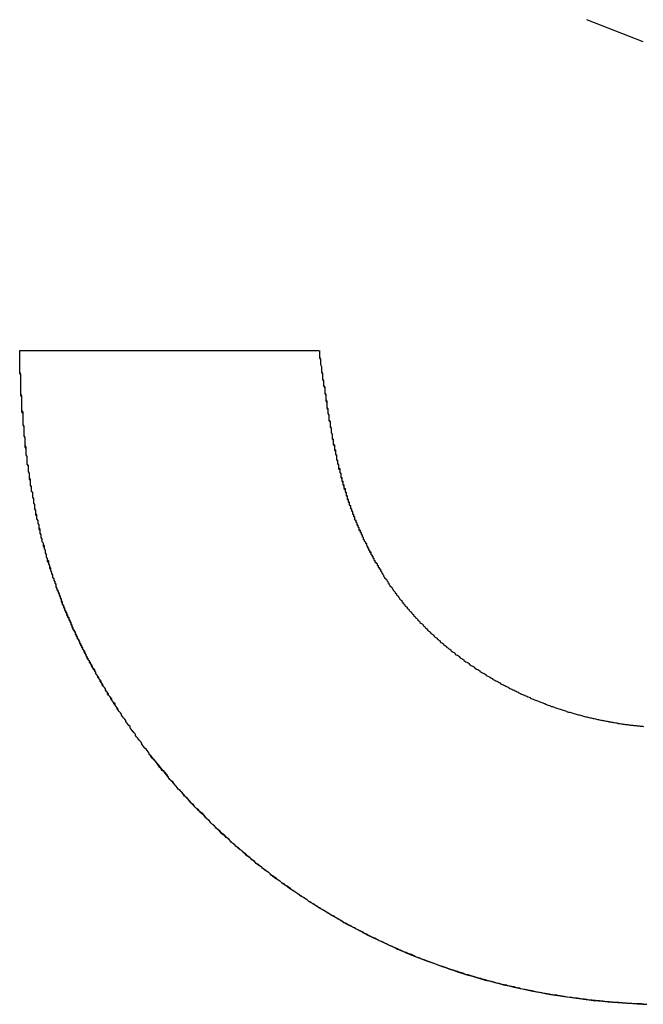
# Model space of a CAD drawing. Extents: x 1107 to 4046, y 937 to 3355.
# Tile 749 of 861: x 3042.382 to 3042.965, y 1749.366 to 1750.286. Entities that reach past the tile are written whole.
import ezdxf

# ---------------------------------------------------------------- set-up
doc = ezdxf.new("R2010")
doc.units = 0
doc.layers.add('KF_VIDA_L___C_LEFT', color=7, linetype='CONTINUOUS')

# ---------------------------------------------------------------- blocks, each defined once
blk = doc.blocks.new('KF_VIDA_L___C_LEFT')
at = {"layer": 'KF_VIDA_L___C_LEFT'}
for p, q in [((153.66165, 61.05241), (153.60909, 61.07299)), ((153.66165, 61.05241), (153.60909, 61.07299)), ((153.07887, 60.76384), (153.35851, 60.76384)), ((153.07887, 60.76384), (153.35851, 60.76384))]:
    blk.add_line(p, q, dxfattribs=at)
for points in [[(153.201, 60.3849, 0), (153.2, 60.3861, 0), (153.2, 60.3873, 0), (153.199, 60.3885, 0), (153.198, 60.3897, 0), (153.197, 60.3908, 0), (153.196, 60.392, 0), (153.195, 60.3932, 0), (153.194, 60.3944, 0), (153.193, 60.3956, 0), (153.193, 60.3967, 0), (153.192, 60.3979, 0), (153.191, 60.3991, 0), (153.19, 60.4003, 0), (153.189, 60.4015, 0), (153.188, 60.4026, 0), (153.187, 60.4038, 0), (153.187, 60.405, 0), (153.186, 60.4062, 0), (153.185, 60.4074, 0), (153.184, 60.4085, 0), (153.183, 60.4097, 0), (153.182, 60.4109, 0), (153.182, 60.4121, 0), (153.181, 60.4132, 0), (153.18, 60.4144, 0), (153.179, 60.4156, 0), (153.178, 60.4168, 0), (153.178, 60.4179, 0), (153.177, 60.4191, 0), (153.176, 60.4203, 0), (153.175, 60.4215, 0), (153.174, 60.4226, 0), (153.174, 60.4238, 0), (153.173, 60.425, 0), (153.172, 60.4262, 0), (153.171, 60.4273, 0), (153.171, 60.4285, 0), (153.17, 60.4297, 0), (153.169, 60.4309, 0), (153.168, 60.432, 0), (153.168, 60.4332, 0), (153.167, 60.4344, 0), (153.166, 60.4356, 0), (153.165, 60.4367, 0), (153.165, 60.4379, 0), (153.164, 60.4391, 0), (153.163, 60.4403, 0), (153.162, 60.4414, 0), (153.162, 60.4426, 0), (153.161, 60.4438, 0), (153.16, 60.445, 0), (153.159, 60.4461, 0), (153.159, 60.4473, 0), (153.158, 60.4485, 0), (153.157, 60.4497, 0), (153.157, 60.4509, 0), (153.156, 60.452, 0), (153.155, 60.4532, 0), (153.155, 60.4544, 0), (153.154, 60.4556, 0), (153.153, 60.4568, 0), (153.153, 60.4579, 0), (153.152, 60.4591, 0), (153.151, 60.4603, 0), (153.15, 60.4615, 0), (153.15, 60.4627, 0), (153.149, 60.4638, 0), (153.149, 60.465, 0), (153.148, 60.4662, 0), (153.147, 60.4674, 0), (153.147, 60.4686, 0), (153.146, 60.4698, 0), (153.145, 60.4709, 0), (153.145, 60.4721, 0), (153.144, 60.4733, 0), (153.143, 60.4745, 0), (153.143, 60.4757, 0), (153.142, 60.4769, 0), (153.141, 60.4781, 0), (153.141, 60.4793, 0), (153.14, 60.4805, 0), (153.14, 60.4816, 0), (153.139, 60.4828, 0), (153.138, 60.484, 0), (153.138, 60.4852, 0), (153.137, 60.4864, 0), (153.137, 60.4876, 0), (153.136, 60.4888, 0), (153.135, 60.49, 0), (153.135, 60.4912, 0), (153.134, 60.4924, 0), (153.134, 60.4936, 0), (153.133, 60.4948, 0), (153.133, 60.496, 0), (153.132, 60.4972, 0), (153.131, 60.4984, 0), (153.131, 60.4996, 0), (153.13, 60.5008, 0), (153.13, 60.502, 0), (153.129, 60.5032, 0), (153.129, 60.5045, 0), (153.128, 60.5057, 0), (153.128, 60.5069, 0), (153.127, 60.5081, 0), (153.127, 60.5093, 0), (153.126, 60.5105, 0), (153.125, 60.5117, 0), (153.125, 60.5129, 0), (153.124, 60.5142, 0), (153.124, 60.5154, 0), (153.123, 60.5166, 0), (153.123, 60.5178, 0), (153.122, 60.5191, 0), (153.122, 60.5203, 0), (153.121, 60.5215, 0), (153.121, 60.5227, 0), (153.12, 60.524, 0), (153.12, 60.5252, 0), (153.119, 60.5264, 0), (153.119, 60.5276, 0), (153.118, 60.5289, 0), (153.118, 60.5301, 0), (153.118, 60.5314, 0), (153.117, 60.5326, 0), (153.117, 60.5338, 0), (153.116, 60.5351, 0), (153.116, 60.5363, 0), (153.115, 60.5376, 0), (153.115, 60.5388, 0), (153.114, 60.5401, 0), (153.114, 60.5413, 0), (153.113, 60.5426, 0), (153.113, 60.5438, 0), (153.113, 60.5451, 0), (153.112, 60.5463, 0), (153.112, 60.5476, 0), (153.111, 60.5488, 0), (153.111, 60.5501, 0), (153.11, 60.5513, 0), (153.11, 60.5526, 0), (153.11, 60.5539, 0), (153.109, 60.5551, 0), (153.109, 60.5564, 0), (153.108, 60.5577, 0), (153.108, 60.5589, 0), (153.108, 60.5602, 0), (153.107, 60.5615, 0), (153.107, 60.5628, 0), (153.106, 60.5641, 0), (153.106, 60.5653, 0), (153.106, 60.5666, 0), (153.105, 60.5679, 0), (153.105, 60.5692, 0), (153.104, 60.5705, 0), (153.104, 60.5718, 0), (153.104, 60.5731, 0), (153.103, 60.5744, 0), (153.103, 60.5756, 0), (153.103, 60.5769, 0), (153.102, 60.5782, 0), (153.102, 60.5795, 0), (153.102, 60.5808, 0), (153.101, 60.5822, 0), (153.101, 60.5835, 0), (153.1, 60.5848, 0), (153.1, 60.5861, 0), (153.1, 60.5874, 0), (153.099, 60.5887, 0), (153.099, 60.59, 0), (153.099, 60.5914, 0), (153.098, 60.5927, 0), (153.098, 60.594, 0), (153.098, 60.5953, 0), (153.098, 60.5967, 0), (153.097, 60.598, 0), (153.097, 60.5993, 0), (153.097, 60.6006, 0), (153.096, 60.602, 0), (153.096, 60.6033, 0), (153.096, 60.6047, 0), (153.095, 60.606, 0), (153.095, 60.6074, 0), (153.095, 60.6087, 0), (153.095, 60.6101, 0), (153.094, 60.6114, 0), (153.094, 60.6128, 0), (153.094, 60.6141, 0), (153.093, 60.6155, 0), (153.093, 60.6168, 0), (153.093, 60.6182, 0), (153.093, 60.6196, 0), (153.092, 60.6209, 0), (153.092, 60.6223, 0), (153.092, 60.6237, 0), (153.092, 60.6251, 0), (153.091, 60.6265, 0), (153.091, 60.6278, 0), (153.091, 60.6292, 0), (153.091, 60.6306, 0), (153.09, 60.632, 0), (153.09, 60.6334, 0), (153.09, 60.6348, 0), (153.09, 60.6362, 0), (153.089, 60.6376, 0), (153.089, 60.639, 0), (153.089, 60.6404, 0), (153.089, 60.6418, 0), (153.089, 60.6432, 0), (153.088, 60.6446, 0), (153.088, 60.646, 0), (153.088, 60.6474, 0), (153.088, 60.6489, 0), (153.087, 60.6503, 0), (153.087, 60.6517, 0), (153.087, 60.6531, 0), (153.087, 60.6546, 0), (153.087, 60.656, 0), (153.086, 60.6574, 0), (153.086, 60.6589, 0), (153.086, 60.6603, 0), (153.086, 60.6618, 0), (153.086, 60.6632, 0), (153.086, 60.6647, 0), (153.085, 60.6661, 0), (153.085, 60.6676, 0), (153.085, 60.669, 0), (153.085, 60.6705, 0), (153.085, 60.672, 0), (153.085, 60.6734, 0), (153.084, 60.6749, 0), (153.084, 60.6764, 0), (153.084, 60.6779, 0), (153.084, 60.6793, 0), (153.084, 60.6808, 0), (153.084, 60.6823, 0), (153.083, 60.6838, 0), (153.083, 60.6853, 0), (153.083, 60.6868, 0), (153.083, 60.6883, 0), (153.083, 60.6898, 0), (153.083, 60.6913, 0), (153.083, 60.6928, 0), (153.082, 60.6943, 0), (153.082, 60.6958, 0), (153.082, 60.6973, 0), (153.082, 60.6988, 0), (153.082, 60.7004, 0), (153.082, 60.7019, 0), (153.082, 60.7034, 0), (153.082, 60.7049, 0), (153.081, 60.7065, 0), (153.081, 60.708, 0), (153.081, 60.7095, 0), (153.081, 60.7111, 0), (153.081, 60.7126, 0), (153.081, 60.7142, 0), (153.081, 60.7157, 0), (153.081, 60.7173, 0), (153.081, 60.7189, 0), (153.081, 60.7204, 0), (153.08, 60.722, 0), (153.08, 60.7235, 0), (153.08, 60.7251, 0), (153.08, 60.7267, 0), (153.08, 60.7283, 0), (153.08, 60.7299, 0), (153.08, 60.7314, 0), (153.08, 60.733, 0), (153.08, 60.7346, 0), (153.08, 60.7362, 0), (153.08, 60.7378, 0), (153.08, 60.7394, 0), (153.08, 60.741, 0), (153.079, 60.7426, 0), (153.079, 60.7442, 0), (153.079, 60.7459, 0), (153.079, 60.7475, 0), (153.079, 60.7491, 0), (153.079, 60.7507, 0), (153.079, 60.7523, 0), (153.079, 60.754, 0), (153.079, 60.7556, 0), (153.079, 60.7573, 0), (153.079, 60.7589, 0), (153.079, 60.7605, 0), (153.079, 60.7622, 0), (153.079, 60.7638, 0)], [(153.201, 60.3849, 0), (153.2, 60.3861, 0), (153.2, 60.3873, 0), (153.199, 60.3885, 0), (153.198, 60.3896, 0), (153.197, 60.3908, 0), (153.196, 60.392, 0), (153.195, 60.3932, 0), (153.194, 60.3944, 0), (153.193, 60.3955, 0), (153.193, 60.3967, 0), (153.192, 60.3979, 0), (153.191, 60.3991, 0), (153.19, 60.4003, 0), (153.189, 60.4014, 0), (153.188, 60.4026, 0), (153.187, 60.4038, 0), (153.187, 60.405, 0), (153.186, 60.4062, 0), (153.185, 60.4073, 0), (153.184, 60.4085, 0), (153.183, 60.4097, 0), (153.182, 60.4109, 0), (153.182, 60.412, 0), (153.181, 60.4132, 0), (153.18, 60.4144, 0), (153.179, 60.4156, 0), (153.178, 60.4168, 0), (153.178, 60.4179, 0), (153.177, 60.4191, 0), (153.176, 60.4203, 0), (153.175, 60.4215, 0), (153.174, 60.4227, 0), (153.174, 60.4238, 0), (153.173, 60.425, 0), (153.172, 60.4262, 0), (153.171, 60.4274, 0), (153.17, 60.4285, 0), (153.17, 60.4297, 0), (153.169, 60.4309, 0), (153.168, 60.4321, 0), (153.167, 60.4333, 0), (153.167, 60.4344, 0), (153.166, 60.4356, 0), (153.165, 60.4368, 0), (153.164, 60.438, 0), (153.164, 60.4392, 0), (153.163, 60.4403, 0), (153.162, 60.4415, 0), (153.161, 60.4427, 0), (153.161, 60.4439, 0), (153.16, 60.4451, 0), (153.159, 60.4463, 0), (153.159, 60.4474, 0), (153.158, 60.4486, 0), (153.157, 60.4498, 0), (153.156, 60.451, 0), (153.156, 60.4522, 0), (153.155, 60.4534, 0), (153.154, 60.4546, 0), (153.154, 60.4558, 0), (153.153, 60.4569, 0), (153.152, 60.4581, 0), (153.152, 60.4593, 0), (153.151, 60.4605, 0), (153.15, 60.4617, 0), (153.15, 60.4629, 0), (153.149, 60.4641, 0), (153.148, 60.4653, 0), (153.148, 60.4665, 0), (153.147, 60.4677, 0), (153.146, 60.4689, 0), (153.146, 60.47, 0), (153.145, 60.4712, 0), (153.144, 60.4724, 0), (153.144, 60.4736, 0), (153.143, 60.4748, 0), (153.142, 60.476, 0), (153.142, 60.4772, 0), (153.141, 60.4784, 0), (153.141, 60.4796, 0), (153.14, 60.4808, 0), (153.139, 60.482, 0), (153.139, 60.4832, 0), (153.138, 60.4845, 0), (153.138, 60.4857, 0), (153.137, 60.4869, 0), (153.136, 60.4881, 0), (153.136, 60.4893, 0), (153.135, 60.4905, 0), (153.135, 60.4917, 0), (153.134, 60.4929, 0), (153.133, 60.4941, 0), (153.133, 60.4953, 0), (153.132, 60.4966, 0), (153.132, 60.4978, 0), (153.131, 60.499, 0), (153.131, 60.5002, 0), (153.13, 60.5014, 0), (153.129, 60.5026, 0), (153.129, 60.5039, 0), (153.128, 60.5051, 0), (153.128, 60.5063, 0), (153.127, 60.5075, 0), (153.127, 60.5088, 0), (153.126, 60.51, 0), (153.126, 60.5112, 0), (153.125, 60.5124, 0), (153.125, 60.5137, 0), (153.124, 60.5149, 0), (153.124, 60.5161, 0), (153.123, 60.5174, 0), (153.123, 60.5186, 0), (153.122, 60.5198, 0), (153.121, 60.5211, 0), (153.121, 60.5223, 0), (153.12, 60.5236, 0), (153.12, 60.5248, 0), (153.119, 60.526, 0), (153.119, 60.5273, 0), (153.119, 60.5285, 0), (153.118, 60.5298, 0), (153.118, 60.531, 0), (153.117, 60.5323, 0), (153.117, 60.5335, 0), (153.116, 60.5348, 0), (153.116, 60.536, 0), (153.115, 60.5373, 0), (153.115, 60.5385, 0), (153.114, 60.5398, 0), (153.114, 60.5411, 0), (153.113, 60.5423, 0), (153.113, 60.5436, 0), (153.113, 60.5448, 0), (153.112, 60.5461, 0), (153.112, 60.5474, 0), (153.111, 60.5486, 0), (153.111, 60.5499, 0), (153.11, 60.5512, 0), (153.11, 60.5525, 0), (153.11, 60.5537, 0), (153.109, 60.555, 0), (153.109, 60.5563, 0), (153.108, 60.5576, 0), (153.108, 60.5589, 0), (153.107, 60.5601, 0), (153.107, 60.5614, 0), (153.107, 60.5627, 0), (153.106, 60.564, 0), (153.106, 60.5653, 0), (153.105, 60.5666, 0), (153.105, 60.5679, 0), (153.105, 60.5692, 0), (153.104, 60.5705, 0), (153.104, 60.5718, 0), (153.104, 60.5731, 0), (153.103, 60.5744, 0), (153.103, 60.5757, 0), (153.103, 60.577, 0), (153.102, 60.5783, 0), (153.102, 60.5796, 0), (153.101, 60.5809, 0), (153.101, 60.5822, 0), (153.101, 60.5835, 0), (153.1, 60.5849, 0), (153.1, 60.5862, 0), (153.1, 60.5875, 0), (153.099, 60.5888, 0), (153.099, 60.5901, 0), (153.099, 60.5915, 0), (153.098, 60.5928, 0), (153.098, 60.5941, 0), (153.098, 60.5955, 0), (153.097, 60.5968, 0), (153.097, 60.5981, 0), (153.097, 60.5995, 0), (153.097, 60.6008, 0), (153.096, 60.6021, 0), (153.096, 60.6035, 0), (153.096, 60.6048, 0), (153.095, 60.6062, 0), (153.095, 60.6075, 0), (153.095, 60.6089, 0), (153.094, 60.6102, 0), (153.094, 60.6116, 0), (153.094, 60.6129, 0), (153.094, 60.6143, 0), (153.093, 60.6157, 0), (153.093, 60.617, 0), (153.093, 60.6184, 0), (153.093, 60.6198, 0), (153.092, 60.6211, 0), (153.092, 60.6225, 0), (153.092, 60.6239, 0), (153.092, 60.6253, 0), (153.091, 60.6266, 0), (153.091, 60.628, 0), (153.091, 60.6294, 0), (153.091, 60.6308, 0), (153.09, 60.6322, 0), (153.09, 60.6336, 0), (153.09, 60.635, 0), (153.09, 60.6364, 0), (153.089, 60.6378, 0), (153.089, 60.6392, 0), (153.089, 60.6406, 0), (153.089, 60.642, 0), (153.088, 60.6434, 0), (153.088, 60.6448, 0), (153.088, 60.6462, 0), (153.088, 60.6476, 0), (153.088, 60.649, 0), (153.087, 60.6504, 0), (153.087, 60.6518, 0), (153.087, 60.6533, 0), (153.087, 60.6547, 0), (153.087, 60.6561, 0), (153.086, 60.6575, 0), (153.086, 60.659, 0), (153.086, 60.6604, 0), (153.086, 60.6618, 0), (153.086, 60.6633, 0), (153.086, 60.6647, 0), (153.085, 60.6662, 0), (153.085, 60.6676, 0), (153.085, 60.6691, 0), (153.085, 60.6705, 0), (153.085, 60.672, 0), (153.084, 60.6734, 0), (153.084, 60.6749, 0), (153.084, 60.6763, 0), (153.084, 60.6778, 0), (153.084, 60.6793, 0), (153.084, 60.6807, 0), (153.084, 60.6822, 0), (153.083, 60.6837, 0), (153.083, 60.6851, 0), (153.083, 60.6866, 0), (153.083, 60.6881, 0), (153.083, 60.6896, 0), (153.083, 60.6911, 0), (153.083, 60.6925, 0), (153.082, 60.694, 0), (153.082, 60.6955, 0), (153.082, 60.697, 0), (153.082, 60.6985, 0), (153.082, 60.7, 0), (153.082, 60.7015, 0), (153.082, 60.703, 0), (153.082, 60.7045, 0), (153.082, 60.706, 0), (153.081, 60.7076, 0), (153.081, 60.7091, 0), (153.081, 60.7106, 0), (153.081, 60.7121, 0), (153.081, 60.7136, 0), (153.081, 60.7152, 0), (153.081, 60.7167, 0), (153.081, 60.7182, 0), (153.081, 60.7198, 0), (153.081, 60.7213, 0), (153.08, 60.7228, 0), (153.08, 60.7244, 0), (153.08, 60.7259, 0), (153.08, 60.7275, 0), (153.08, 60.729, 0), (153.08, 60.7306, 0), (153.08, 60.7321, 0), (153.08, 60.7337, 0), (153.08, 60.7353, 0), (153.08, 60.7368, 0), (153.08, 60.7384, 0), (153.08, 60.74, 0), (153.08, 60.7415, 0), (153.079, 60.7431, 0), (153.079, 60.7447, 0), (153.079, 60.7463, 0), (153.079, 60.7478, 0), (153.079, 60.7494, 0), (153.079, 60.751, 0), (153.079, 60.7526, 0), (153.079, 60.7542, 0), (153.079, 60.7558, 0), (153.079, 60.7574, 0), (153.079, 60.759, 0), (153.079, 60.7606, 0), (153.079, 60.7622, 0), (153.079, 60.7638, 0)], [(153.359, 60.7638, 0), (153.359, 60.7618, 0), (153.359, 60.7598, 0), (153.359, 60.7579, 0), (153.36, 60.756, 0), (153.36, 60.7541, 0), (153.36, 60.7523, 0), (153.36, 60.7505, 0), (153.361, 60.7487, 0), (153.361, 60.7469, 0), (153.361, 60.7452, 0), (153.361, 60.7435, 0), (153.362, 60.7418, 0), (153.362, 60.7402, 0), (153.362, 60.7386, 0), (153.362, 60.737, 0), (153.363, 60.7355, 0), (153.363, 60.7339, 0), (153.363, 60.7324, 0), (153.363, 60.731, 0), (153.364, 60.7295, 0), (153.364, 60.7281, 0), (153.364, 60.7267, 0), (153.364, 60.7253, 0), (153.364, 60.7239, 0), (153.365, 60.7226, 0), (153.365, 60.7213, 0), (153.365, 60.72, 0), (153.365, 60.7187, 0), (153.365, 60.7175, 0), (153.366, 60.7162, 0), (153.366, 60.715, 0), (153.366, 60.7138, 0), (153.366, 60.7126, 0), (153.366, 60.7114, 0), (153.366, 60.7103, 0), (153.367, 60.7092, 0), (153.367, 60.7081, 0), (153.367, 60.707, 0), (153.367, 60.7059, 0), (153.367, 60.7048, 0), (153.368, 60.7037, 0), (153.368, 60.7027, 0), (153.368, 60.7017, 0), (153.368, 60.7007, 0), (153.368, 60.6997, 0), (153.368, 60.6987, 0), (153.369, 60.6977, 0), (153.369, 60.6967, 0), (153.369, 60.6958, 0), (153.369, 60.6948, 0), (153.369, 60.6939, 0), (153.369, 60.693, 0), (153.369, 60.6921, 0), (153.37, 60.6911, 0), (153.37, 60.6903, 0), (153.37, 60.6894, 0), (153.37, 60.6885, 0), (153.37, 60.6876, 0), (153.37, 60.6868, 0), (153.371, 60.6859, 0), (153.371, 60.6851, 0), (153.371, 60.6842, 0), (153.371, 60.6834, 0), (153.371, 60.6826, 0), (153.371, 60.6817, 0), (153.372, 60.6809, 0), (153.372, 60.6801, 0), (153.372, 60.6793, 0), (153.372, 60.6785, 0), (153.372, 60.6777, 0), (153.372, 60.6769, 0), (153.372, 60.6762, 0), (153.373, 60.6754, 0), (153.373, 60.6746, 0), (153.373, 60.6738, 0), (153.373, 60.6731, 0), (153.373, 60.6723, 0), (153.373, 60.6716, 0), (153.374, 60.6708, 0), (153.374, 60.67, 0), (153.374, 60.6693, 0), (153.374, 60.6685, 0), (153.374, 60.6678, 0), (153.374, 60.6671, 0), (153.375, 60.6663, 0), (153.375, 60.6656, 0), (153.375, 60.6649, 0), (153.375, 60.6641, 0), (153.375, 60.6634, 0), (153.375, 60.6627, 0), (153.375, 60.6619, 0), (153.376, 60.6612, 0), (153.376, 60.6605, 0), (153.376, 60.6598, 0), (153.376, 60.659, 0), (153.376, 60.6583, 0), (153.376, 60.6576, 0), (153.377, 60.6569, 0), (153.377, 60.6562, 0), (153.377, 60.6555, 0), (153.377, 60.6547, 0), (153.377, 60.654, 0), (153.378, 60.6533, 0), (153.378, 60.6526, 0), (153.378, 60.6519, 0), (153.378, 60.6512, 0), (153.378, 60.6505, 0), (153.378, 60.6498, 0), (153.379, 60.6491, 0), (153.379, 60.6484, 0), (153.379, 60.6477, 0), (153.379, 60.647, 0), (153.379, 60.6463, 0), (153.379, 60.6456, 0), (153.38, 60.6449, 0), (153.38, 60.6442, 0), (153.38, 60.6435, 0), (153.38, 60.6428, 0), (153.38, 60.6421, 0), (153.381, 60.6414, 0), (153.381, 60.6407, 0), (153.381, 60.64, 0), (153.381, 60.6393, 0), (153.381, 60.6387, 0), (153.382, 60.638, 0), (153.382, 60.6373, 0), (153.382, 60.6366, 0), (153.382, 60.6359, 0), (153.382, 60.6353, 0), (153.383, 60.6346, 0), (153.383, 60.6339, 0), (153.383, 60.6332, 0), (153.383, 60.6326, 0), (153.383, 60.6319, 0), (153.384, 60.6312, 0), (153.384, 60.6306, 0), (153.384, 60.6299, 0), (153.384, 60.6292, 0), (153.384, 60.6286, 0), (153.385, 60.6279, 0), (153.385, 60.6273, 0), (153.385, 60.6266, 0), (153.385, 60.626, 0), (153.385, 60.6253, 0), (153.386, 60.6247, 0), (153.386, 60.624, 0), (153.386, 60.6234, 0), (153.386, 60.6227, 0), (153.386, 60.6221, 0), (153.387, 60.6214, 0), (153.387, 60.6208, 0), (153.387, 60.6201, 0), (153.387, 60.6195, 0), (153.388, 60.6189, 0), (153.388, 60.6182, 0), (153.388, 60.6176, 0), (153.388, 60.6169, 0), (153.388, 60.6163, 0), (153.389, 60.6157, 0), (153.389, 60.615, 0), (153.389, 60.6144, 0), (153.389, 60.6138, 0), (153.39, 60.6132, 0), (153.39, 60.6125, 0), (153.39, 60.6119, 0), (153.39, 60.6113, 0), (153.391, 60.6106, 0), (153.391, 60.61, 0), (153.391, 60.6094, 0), (153.391, 60.6088, 0), (153.392, 60.6081, 0), (153.392, 60.6075, 0), (153.392, 60.6069, 0), (153.392, 60.6063, 0), (153.392, 60.6057, 0), (153.393, 60.605, 0), (153.393, 60.6044, 0), (153.393, 60.6038, 0), (153.393, 60.6032, 0), (153.394, 60.6026, 0), (153.394, 60.6019, 0), (153.394, 60.6013, 0), (153.394, 60.6007, 0), (153.395, 60.6001, 0), (153.395, 60.5995, 0), (153.395, 60.5989, 0), (153.396, 60.5983, 0), (153.396, 60.5976, 0), (153.396, 60.597, 0), (153.396, 60.5964, 0), (153.397, 60.5958, 0), (153.397, 60.5952, 0), (153.397, 60.5946, 0), (153.397, 60.594, 0), (153.398, 60.5934, 0), (153.398, 60.5928, 0), (153.398, 60.5922, 0), (153.399, 60.5915, 0), (153.399, 60.5909, 0), (153.399, 60.5903, 0), (153.399, 60.5897, 0), (153.4, 60.5891, 0), (153.4, 60.5885, 0), (153.4, 60.5879, 0), (153.4, 60.5873, 0), (153.401, 60.5867, 0), (153.401, 60.5861, 0), (153.401, 60.5855, 0), (153.402, 60.5849, 0), (153.402, 60.5843, 0), (153.402, 60.5837, 0), (153.403, 60.5831, 0), (153.403, 60.5825, 0), (153.403, 60.5819, 0), (153.403, 60.5813, 0), (153.404, 60.5807, 0), (153.404, 60.5801, 0), (153.404, 60.5795, 0), (153.405, 60.5789, 0), (153.405, 60.5783, 0), (153.405, 60.5777, 0), (153.406, 60.5771, 0), (153.406, 60.5765, 0), (153.406, 60.5759, 0), (153.407, 60.5753, 0), (153.407, 60.5747, 0), (153.407, 60.574, 0), (153.407, 60.5734, 0), (153.408, 60.5728, 0), (153.408, 60.5722, 0), (153.408, 60.5716, 0), (153.409, 60.571, 0), (153.409, 60.5704, 0), (153.409, 60.5698, 0), (153.41, 60.5692, 0), (153.41, 60.5686, 0), (153.41, 60.568, 0), (153.411, 60.5674, 0), (153.411, 60.5668, 0), (153.411, 60.5662, 0), (153.412, 60.5656, 0), (153.412, 60.565, 0), (153.413, 60.5644, 0), (153.413, 60.5638, 0), (153.413, 60.5632, 0), (153.414, 60.5626, 0), (153.414, 60.562, 0), (153.414, 60.5614, 0), (153.415, 60.5607, 0), (153.415, 60.5601, 0), (153.415, 60.5595, 0), (153.416, 60.5589, 0), (153.416, 60.5583, 0), (153.416, 60.5577, 0), (153.417, 60.5571, 0)], [(153.359, 60.7638, 0), (153.359, 60.7616, 0), (153.359, 60.7594, 0), (153.359, 60.7572, 0), (153.36, 60.755, 0), (153.36, 60.7528, 0), (153.36, 60.7507, 0), (153.361, 60.7486, 0), (153.361, 60.7465, 0), (153.361, 60.7445, 0), (153.362, 60.7425, 0), (153.362, 60.7405, 0), (153.362, 60.7385, 0), (153.362, 60.7365, 0), (153.363, 60.7346, 0), (153.363, 60.7327, 0), (153.363, 60.7308, 0), (153.364, 60.7289, 0), (153.364, 60.7271, 0), (153.364, 60.7253, 0), (153.364, 60.7235, 0), (153.365, 60.7217, 0), (153.365, 60.7199, 0), (153.365, 60.7182, 0), (153.365, 60.7165, 0), (153.366, 60.7148, 0), (153.366, 60.7131, 0), (153.366, 60.7114, 0), (153.366, 60.7097, 0), (153.367, 60.7081, 0), (153.367, 60.7065, 0), (153.367, 60.7049, 0), (153.368, 60.7033, 0), (153.368, 60.7017, 0), (153.368, 60.7002, 0), (153.368, 60.6986, 0), (153.369, 60.6971, 0), (153.369, 60.6956, 0), (153.369, 60.6941, 0), (153.369, 60.6926, 0), (153.37, 60.6911, 0), (153.37, 60.6897, 0), (153.37, 60.6882, 0), (153.37, 60.6868, 0), (153.371, 60.6854, 0), (153.371, 60.684, 0), (153.371, 60.6826, 0), (153.371, 60.6812, 0), (153.372, 60.6798, 0), (153.372, 60.6784, 0), (153.372, 60.6771, 0), (153.372, 60.6758, 0), (153.373, 60.6744, 0), (153.373, 60.6731, 0), (153.373, 60.6718, 0), (153.373, 60.6705, 0), (153.374, 60.6692, 0), (153.374, 60.6679, 0), (153.374, 60.6666, 0), (153.375, 60.6654, 0), (153.375, 60.6641, 0), (153.375, 60.6629, 0), (153.375, 60.6616, 0), (153.376, 60.6604, 0), (153.376, 60.6592, 0), (153.376, 60.6579, 0), (153.377, 60.6567, 0), (153.377, 60.6555, 0), (153.377, 60.6543, 0), (153.377, 60.6531, 0), (153.378, 60.6519, 0), (153.378, 60.6508, 0), (153.378, 60.6496, 0), (153.379, 60.6484, 0), (153.379, 60.6473, 0), (153.379, 60.6461, 0), (153.379, 60.6449, 0), (153.38, 60.6438, 0), (153.38, 60.6426, 0), (153.38, 60.6415, 0), (153.381, 60.6404, 0), (153.381, 60.6392, 0), (153.381, 60.6381, 0), (153.382, 60.637, 0), (153.382, 60.6359, 0), (153.382, 60.6347, 0), (153.383, 60.6336, 0), (153.383, 60.6325, 0), (153.383, 60.6314, 0), (153.384, 60.6303, 0), (153.384, 60.6292, 0), (153.384, 60.6281, 0), (153.385, 60.627, 0), (153.385, 60.6259, 0), (153.385, 60.6248, 0), (153.386, 60.6238, 0), (153.386, 60.6227, 0), (153.387, 60.6216, 0), (153.387, 60.6205, 0), (153.387, 60.6194, 0), (153.388, 60.6184, 0), (153.388, 60.6173, 0), (153.388, 60.6162, 0), (153.389, 60.6151, 0), (153.389, 60.6141, 0), (153.39, 60.613, 0), (153.39, 60.6119, 0), (153.39, 60.6109, 0), (153.391, 60.6098, 0), (153.391, 60.6087, 0), (153.392, 60.6077, 0), (153.392, 60.6066, 0), (153.392, 60.6056, 0), (153.393, 60.6045, 0), (153.393, 60.6034, 0), (153.394, 60.6024, 0), (153.394, 60.6013, 0), (153.395, 60.6003, 0), (153.395, 60.5992, 0), (153.396, 60.5982, 0), (153.396, 60.5971, 0), (153.396, 60.5961, 0), (153.397, 60.595, 0), (153.397, 60.594, 0), (153.398, 60.5929, 0), (153.398, 60.5919, 0), (153.399, 60.5908, 0), (153.399, 60.5898, 0), (153.4, 60.5887, 0), (153.4, 60.5877, 0), (153.401, 60.5867, 0), (153.401, 60.5856, 0), (153.402, 60.5846, 0), (153.402, 60.5835, 0), (153.403, 60.5825, 0), (153.403, 60.5815, 0), (153.404, 60.5804, 0), (153.404, 60.5794, 0), (153.405, 60.5784, 0), (153.405, 60.5773, 0), (153.406, 60.5763, 0), (153.406, 60.5753, 0), (153.407, 60.5742, 0), (153.407, 60.5732, 0), (153.408, 60.5722, 0), (153.409, 60.5712, 0), (153.409, 60.5702, 0), (153.41, 60.5691, 0), (153.41, 60.5681, 0), (153.411, 60.5671, 0), (153.411, 60.5661, 0), (153.412, 60.5651, 0), (153.413, 60.5641, 0), (153.413, 60.5631, 0), (153.414, 60.5621, 0), (153.414, 60.5611, 0), (153.415, 60.5601, 0), (153.416, 60.5591, 0), (153.416, 60.5581, 0), (153.417, 60.5571, 0)], [(153.417, 60.5571, 0), (153.417, 60.5562, 0), (153.418, 60.5554, 0), (153.418, 60.5545, 0), (153.419, 60.5536, 0), (153.419, 60.5528, 0), (153.42, 60.5519, 0), (153.42, 60.5511, 0), (153.421, 60.5502, 0), (153.422, 60.5494, 0), (153.422, 60.5486, 0), (153.423, 60.5477, 0), (153.423, 60.5469, 0), (153.424, 60.5461, 0), (153.424, 60.5452, 0), (153.425, 60.5444, 0), (153.425, 60.5436, 0), (153.426, 60.5427, 0), (153.427, 60.5419, 0), (153.427, 60.5411, 0), (153.428, 60.5403, 0), (153.428, 60.5395, 0), (153.429, 60.5386, 0), (153.43, 60.5378, 0), (153.43, 60.537, 0), (153.431, 60.5362, 0), (153.431, 60.5354, 0), (153.432, 60.5346, 0), (153.433, 60.5338, 0), (153.433, 60.533, 0), (153.434, 60.5322, 0), (153.434, 60.5314, 0), (153.435, 60.5306, 0), (153.436, 60.5298, 0), (153.436, 60.529, 0), (153.437, 60.5283, 0), (153.437, 60.5275, 0), (153.438, 60.5267, 0), (153.439, 60.5259, 0), (153.439, 60.5251, 0), (153.44, 60.5244, 0), (153.441, 60.5236, 0), (153.441, 60.5228, 0), (153.442, 60.5221, 0), (153.443, 60.5213, 0), (153.443, 60.5205, 0), (153.444, 60.5198, 0), (153.445, 60.519, 0), (153.445, 60.5183, 0), (153.446, 60.5175, 0), (153.447, 60.5168, 0), (153.447, 60.516, 0), (153.448, 60.5153, 0), (153.449, 60.5145, 0), (153.449, 60.5138, 0), (153.45, 60.5131, 0), (153.451, 60.5123, 0), (153.451, 60.5116, 0), (153.452, 60.5109, 0), (153.453, 60.5101, 0), (153.453, 60.5094, 0), (153.454, 60.5087, 0), (153.455, 60.508, 0), (153.456, 60.5072, 0), (153.456, 60.5065, 0), (153.457, 60.5058, 0), (153.458, 60.5051, 0), (153.458, 60.5044, 0), (153.459, 60.5037, 0), (153.46, 60.503, 0), (153.46, 60.5023, 0), (153.461, 60.5016, 0), (153.462, 60.5009, 0), (153.463, 60.5002, 0), (153.463, 60.4995, 0), (153.464, 60.4988, 0), (153.465, 60.4981, 0), (153.466, 60.4974, 0), (153.466, 60.4968, 0), (153.467, 60.4961, 0), (153.468, 60.4954, 0), (153.469, 60.4947, 0), (153.469, 60.4941, 0), (153.47, 60.4934, 0), (153.471, 60.4927, 0), (153.472, 60.4921, 0), (153.472, 60.4914, 0), (153.473, 60.4907, 0), (153.474, 60.4901, 0), (153.475, 60.4894, 0), (153.475, 60.4888, 0), (153.476, 60.4881, 0), (153.477, 60.4875, 0), (153.478, 60.4868, 0), (153.478, 60.4862, 0), (153.479, 60.4856, 0), (153.48, 60.4849, 0), (153.481, 60.4843, 0), (153.482, 60.4837, 0), (153.482, 60.483, 0), (153.483, 60.4824, 0), (153.484, 60.4818, 0), (153.485, 60.4812, 0), (153.486, 60.4805, 0), (153.486, 60.4799, 0), (153.487, 60.4793, 0), (153.488, 60.4787, 0), (153.489, 60.4781, 0), (153.49, 60.4775, 0), (153.49, 60.4769, 0), (153.491, 60.4763, 0), (153.492, 60.4757, 0), (153.493, 60.4751, 0), (153.494, 60.4745, 0), (153.494, 60.4739, 0), (153.495, 60.4733, 0), (153.496, 60.4727, 0), (153.497, 60.4722, 0), (153.498, 60.4716, 0), (153.499, 60.471, 0), (153.499, 60.4704, 0), (153.5, 60.4699, 0), (153.501, 60.4693, 0), (153.502, 60.4687, 0), (153.503, 60.4682, 0), (153.504, 60.4676, 0), (153.504, 60.467, 0), (153.505, 60.4665, 0), (153.506, 60.4659, 0), (153.507, 60.4654, 0), (153.508, 60.4648, 0), (153.509, 60.4643, 0), (153.509, 60.4637, 0), (153.51, 60.4632, 0), (153.511, 60.4627, 0), (153.512, 60.4621, 0), (153.513, 60.4616, 0), (153.514, 60.4611, 0), (153.515, 60.4605, 0), (153.515, 60.46, 0), (153.516, 60.4595, 0), (153.517, 60.459, 0), (153.518, 60.4585, 0), (153.519, 60.4579, 0), (153.52, 60.4574, 0), (153.521, 60.4569, 0), (153.521, 60.4564, 0), (153.522, 60.4559, 0), (153.523, 60.4554, 0), (153.524, 60.4549, 0), (153.525, 60.4544, 0), (153.526, 60.4539, 0), (153.527, 60.4534, 0), (153.528, 60.453, 0), (153.528, 60.4525, 0), (153.529, 60.452, 0), (153.53, 60.4515, 0), (153.531, 60.451, 0), (153.532, 60.4506, 0), (153.533, 60.4501, 0), (153.534, 60.4496, 0), (153.535, 60.4492, 0), (153.536, 60.4487, 0), (153.536, 60.4482, 0), (153.537, 60.4478, 0), (153.538, 60.4473, 0), (153.539, 60.4469, 0), (153.54, 60.4464, 0), (153.541, 60.446, 0), (153.542, 60.4455, 0), (153.543, 60.4451, 0), (153.544, 60.4446, 0), (153.545, 60.4442, 0), (153.545, 60.4438, 0), (153.546, 60.4433, 0), (153.547, 60.4429, 0), (153.548, 60.4425, 0), (153.549, 60.4421, 0), (153.55, 60.4417, 0), (153.551, 60.4412, 0), (153.552, 60.4408, 0), (153.553, 60.4404, 0), (153.554, 60.44, 0), (153.555, 60.4396, 0), (153.556, 60.4392, 0), (153.556, 60.4388, 0), (153.557, 60.4384, 0), (153.558, 60.438, 0), (153.559, 60.4376, 0), (153.56, 60.4372, 0), (153.561, 60.4368, 0), (153.562, 60.4365, 0), (153.563, 60.4361, 0), (153.564, 60.4357, 0), (153.565, 60.4353, 0), (153.566, 60.4349, 0), (153.567, 60.4346, 0), (153.568, 60.4342, 0), (153.569, 60.4338, 0), (153.57, 60.4335, 0), (153.57, 60.4331, 0), (153.571, 60.4328, 0), (153.572, 60.4324, 0), (153.573, 60.4321, 0), (153.574, 60.4317, 0), (153.575, 60.4314, 0), (153.576, 60.431, 0), (153.577, 60.4307, 0), (153.578, 60.4304, 0), (153.579, 60.43, 0), (153.58, 60.4297, 0), (153.581, 60.4294, 0), (153.582, 60.429, 0), (153.583, 60.4287, 0), (153.584, 60.4284, 0), (153.585, 60.4281, 0), (153.586, 60.4278, 0), (153.587, 60.4275, 0), (153.588, 60.4271, 0), (153.589, 60.4268, 0), (153.59, 60.4265, 0), (153.59, 60.4262, 0), (153.591, 60.4259, 0), (153.592, 60.4256, 0), (153.593, 60.4254, 0), (153.594, 60.4251, 0), (153.595, 60.4248, 0), (153.596, 60.4245, 0), (153.597, 60.4242, 0), (153.598, 60.4239, 0), (153.599, 60.4237, 0), (153.6, 60.4234, 0), (153.601, 60.4231, 0), (153.602, 60.4229, 0), (153.603, 60.4226, 0), (153.604, 60.4224, 0), (153.605, 60.4221, 0), (153.606, 60.4218, 0), (153.607, 60.4216, 0), (153.608, 60.4213, 0), (153.609, 60.4211, 0), (153.61, 60.4209, 0), (153.611, 60.4206, 0), (153.612, 60.4204, 0), (153.613, 60.4202, 0), (153.614, 60.4199, 0), (153.615, 60.4197, 0), (153.616, 60.4195, 0), (153.617, 60.4193, 0), (153.618, 60.419, 0), (153.619, 60.4188, 0), (153.62, 60.4186, 0), (153.621, 60.4184, 0), (153.622, 60.4182, 0), (153.623, 60.418, 0), (153.624, 60.4178, 0), (153.625, 60.4176, 0), (153.626, 60.4174, 0), (153.627, 60.4172, 0), (153.628, 60.417, 0), (153.629, 60.4168, 0), (153.63, 60.4166, 0), (153.631, 60.4165, 0), (153.632, 60.4163, 0), (153.633, 60.4161, 0), (153.634, 60.416, 0), (153.635, 60.4158, 0), (153.636, 60.4156, 0), (153.637, 60.4155, 0), (153.638, 60.4153, 0), (153.638, 60.4151, 0), (153.639, 60.415, 0), (153.64, 60.4148, 0), (153.641, 60.4147, 0), (153.642, 60.4146, 0), (153.643, 60.4144, 0), (153.644, 60.4143, 0), (153.645, 60.4141, 0), (153.646, 60.414, 0), (153.647, 60.4139, 0), (153.648, 60.4138, 0), (153.649, 60.4136, 0), (153.65, 60.4135, 0), (153.651, 60.4134, 0), (153.652, 60.4133, 0), (153.653, 60.4132, 0), (153.654, 60.4131, 0), (153.655, 60.413, 0), (153.656, 60.4129, 0), (153.657, 60.4128, 0), (153.658, 60.4127, 0), (153.659, 60.4126, 0), (153.66, 60.4125, 0), (153.661, 60.4124, 0), (153.662, 60.4123, 0)], [(153.417, 60.5571, 0), (153.417, 60.5562, 0), (153.418, 60.5554, 0), (153.418, 60.5545, 0), (153.419, 60.5536, 0), (153.419, 60.5528, 0), (153.42, 60.5519, 0), (153.42, 60.5511, 0), (153.421, 60.5502, 0), (153.422, 60.5494, 0), (153.422, 60.5486, 0), (153.423, 60.5477, 0), (153.423, 60.5469, 0), (153.424, 60.5461, 0), (153.424, 60.5452, 0), (153.425, 60.5444, 0), (153.425, 60.5436, 0), (153.426, 60.5427, 0), (153.427, 60.5419, 0), (153.427, 60.5411, 0), (153.428, 60.5403, 0), (153.428, 60.5395, 0), (153.429, 60.5386, 0), (153.43, 60.5378, 0), (153.43, 60.537, 0), (153.431, 60.5362, 0), (153.431, 60.5354, 0), (153.432, 60.5346, 0), (153.433, 60.5338, 0), (153.433, 60.533, 0), (153.434, 60.5322, 0), (153.434, 60.5314, 0), (153.435, 60.5306, 0), (153.436, 60.5298, 0), (153.436, 60.529, 0), (153.437, 60.5283, 0), (153.437, 60.5275, 0), (153.438, 60.5267, 0), (153.439, 60.5259, 0), (153.439, 60.5251, 0), (153.44, 60.5244, 0), (153.441, 60.5236, 0), (153.441, 60.5228, 0), (153.442, 60.5221, 0), (153.443, 60.5213, 0), (153.443, 60.5205, 0), (153.444, 60.5198, 0), (153.445, 60.519, 0), (153.445, 60.5183, 0), (153.446, 60.5175, 0), (153.447, 60.5168, 0), (153.447, 60.516, 0), (153.448, 60.5153, 0), (153.449, 60.5145, 0), (153.449, 60.5138, 0), (153.45, 60.5131, 0), (153.451, 60.5123, 0), (153.451, 60.5116, 0), (153.452, 60.5109, 0), (153.453, 60.5101, 0), (153.453, 60.5094, 0), (153.454, 60.5087, 0), (153.455, 60.508, 0), (153.456, 60.5072, 0), (153.456, 60.5065, 0), (153.457, 60.5058, 0), (153.458, 60.5051, 0), (153.458, 60.5044, 0), (153.459, 60.5037, 0), (153.46, 60.503, 0), (153.46, 60.5023, 0), (153.461, 60.5016, 0), (153.462, 60.5009, 0), (153.463, 60.5002, 0), (153.463, 60.4995, 0), (153.464, 60.4988, 0), (153.465, 60.4981, 0), (153.466, 60.4974, 0), (153.466, 60.4968, 0), (153.467, 60.4961, 0), (153.468, 60.4954, 0), (153.469, 60.4947, 0), (153.469, 60.4941, 0), (153.47, 60.4934, 0), (153.471, 60.4927, 0), (153.472, 60.4921, 0), (153.472, 60.4914, 0), (153.473, 60.4907, 0), (153.474, 60.4901, 0), (153.475, 60.4894, 0), (153.475, 60.4888, 0), (153.476, 60.4881, 0), (153.477, 60.4875, 0), (153.478, 60.4868, 0), (153.478, 60.4862, 0), (153.479, 60.4856, 0), (153.48, 60.4849, 0), (153.481, 60.4843, 0), (153.482, 60.4837, 0), (153.482, 60.483, 0), (153.483, 60.4824, 0), (153.484, 60.4818, 0), (153.485, 60.4812, 0), (153.486, 60.4805, 0), (153.486, 60.4799, 0), (153.487, 60.4793, 0), (153.488, 60.4787, 0), (153.489, 60.4781, 0), (153.49, 60.4775, 0), (153.49, 60.4769, 0), (153.491, 60.4763, 0), (153.492, 60.4757, 0), (153.493, 60.4751, 0), (153.494, 60.4745, 0), (153.494, 60.4739, 0), (153.495, 60.4733, 0), (153.496, 60.4727, 0), (153.497, 60.4722, 0), (153.498, 60.4716, 0), (153.499, 60.471, 0), (153.499, 60.4704, 0), (153.5, 60.4699, 0), (153.501, 60.4693, 0), (153.502, 60.4687, 0), (153.503, 60.4682, 0), (153.504, 60.4676, 0), (153.504, 60.467, 0), (153.505, 60.4665, 0), (153.506, 60.4659, 0), (153.507, 60.4654, 0), (153.508, 60.4648, 0), (153.509, 60.4643, 0), (153.509, 60.4637, 0), (153.51, 60.4632, 0), (153.511, 60.4627, 0), (153.512, 60.4621, 0), (153.513, 60.4616, 0), (153.514, 60.4611, 0), (153.515, 60.4605, 0), (153.515, 60.46, 0), (153.516, 60.4595, 0), (153.517, 60.459, 0), (153.518, 60.4585, 0), (153.519, 60.4579, 0), (153.52, 60.4574, 0), (153.521, 60.4569, 0), (153.521, 60.4564, 0), (153.522, 60.4559, 0), (153.523, 60.4554, 0), (153.524, 60.4549, 0), (153.525, 60.4544, 0), (153.526, 60.4539, 0), (153.527, 60.4534, 0), (153.528, 60.453, 0), (153.528, 60.4525, 0), (153.529, 60.452, 0), (153.53, 60.4515, 0), (153.531, 60.451, 0), (153.532, 60.4506, 0), (153.533, 60.4501, 0), (153.534, 60.4496, 0), (153.535, 60.4492, 0), (153.536, 60.4487, 0), (153.536, 60.4482, 0), (153.537, 60.4478, 0), (153.538, 60.4473, 0), (153.539, 60.4469, 0), (153.54, 60.4464, 0), (153.541, 60.446, 0), (153.542, 60.4455, 0), (153.543, 60.4451, 0), (153.544, 60.4447, 0), (153.545, 60.4442, 0), (153.545, 60.4438, 0), (153.546, 60.4434, 0), (153.547, 60.4429, 0), (153.548, 60.4425, 0), (153.549, 60.4421, 0), (153.55, 60.4417, 0), (153.551, 60.4412, 0), (153.552, 60.4408, 0), (153.553, 60.4404, 0), (153.554, 60.44, 0), (153.555, 60.4396, 0), (153.556, 60.4392, 0), (153.556, 60.4388, 0), (153.557, 60.4384, 0), (153.558, 60.438, 0), (153.559, 60.4376, 0), (153.56, 60.4372, 0), (153.561, 60.4368, 0), (153.562, 60.4365, 0), (153.563, 60.4361, 0), (153.564, 60.4357, 0), (153.565, 60.4353, 0), (153.566, 60.4349, 0), (153.567, 60.4346, 0), (153.568, 60.4342, 0), (153.569, 60.4338, 0), (153.57, 60.4335, 0), (153.57, 60.4331, 0), (153.571, 60.4328, 0), (153.572, 60.4324, 0), (153.573, 60.4321, 0), (153.574, 60.4317, 0), (153.575, 60.4314, 0), (153.576, 60.431, 0), (153.577, 60.4307, 0), (153.578, 60.4304, 0), (153.579, 60.43, 0), (153.58, 60.4297, 0), (153.581, 60.4294, 0), (153.582, 60.429, 0), (153.583, 60.4287, 0), (153.584, 60.4284, 0), (153.585, 60.4281, 0), (153.586, 60.4278, 0), (153.587, 60.4275, 0), (153.588, 60.4271, 0), (153.589, 60.4268, 0), (153.59, 60.4265, 0), (153.59, 60.4262, 0), (153.591, 60.4259, 0), (153.592, 60.4256, 0), (153.593, 60.4254, 0), (153.594, 60.4251, 0), (153.595, 60.4248, 0), (153.596, 60.4245, 0), (153.597, 60.4242, 0), (153.598, 60.4239, 0), (153.599, 60.4237, 0), (153.6, 60.4234, 0), (153.601, 60.4231, 0), (153.602, 60.4229, 0), (153.603, 60.4226, 0), (153.604, 60.4224, 0), (153.605, 60.4221, 0), (153.606, 60.4218, 0), (153.607, 60.4216, 0), (153.608, 60.4213, 0), (153.609, 60.4211, 0), (153.61, 60.4209, 0), (153.611, 60.4206, 0), (153.612, 60.4204, 0), (153.613, 60.4202, 0), (153.614, 60.4199, 0), (153.615, 60.4197, 0), (153.616, 60.4195, 0), (153.617, 60.4193, 0), (153.618, 60.419, 0), (153.619, 60.4188, 0), (153.62, 60.4186, 0), (153.621, 60.4184, 0), (153.622, 60.4182, 0), (153.623, 60.418, 0), (153.624, 60.4178, 0), (153.625, 60.4176, 0), (153.626, 60.4174, 0), (153.627, 60.4172, 0), (153.628, 60.417, 0), (153.629, 60.4168, 0), (153.63, 60.4167, 0), (153.631, 60.4165, 0), (153.632, 60.4163, 0), (153.633, 60.4161, 0), (153.634, 60.416, 0), (153.635, 60.4158, 0), (153.636, 60.4156, 0), (153.637, 60.4155, 0), (153.638, 60.4153, 0), (153.638, 60.4151, 0), (153.639, 60.415, 0), (153.64, 60.4148, 0), (153.641, 60.4147, 0), (153.642, 60.4146, 0), (153.643, 60.4144, 0), (153.644, 60.4143, 0), (153.645, 60.4141, 0), (153.646, 60.414, 0), (153.647, 60.4139, 0), (153.648, 60.4138, 0), (153.649, 60.4136, 0), (153.65, 60.4135, 0), (153.651, 60.4134, 0), (153.652, 60.4133, 0), (153.653, 60.4132, 0), (153.654, 60.4131, 0), (153.655, 60.413, 0), (153.656, 60.4129, 0), (153.657, 60.4128, 0), (153.658, 60.4127, 0), (153.659, 60.4126, 0), (153.66, 60.4125, 0), (153.661, 60.4124, 0), (153.662, 60.4123, 0)], [(153.201, 60.3849, 0), (153.204, 60.3814, 0), (153.207, 60.3779, 0), (153.21, 60.3744, 0), (153.213, 60.3709, 0), (153.216, 60.3674, 0), (153.218, 60.364, 0), (153.221, 60.3606, 0), (153.224, 60.3573, 0), (153.227, 60.3539, 0), (153.23, 60.3506, 0), (153.233, 60.3473, 0), (153.236, 60.3441, 0), (153.239, 60.3408, 0), (153.242, 60.3376, 0), (153.245, 60.3344, 0), (153.249, 60.3313, 0), (153.252, 60.3281, 0), (153.255, 60.325, 0), (153.258, 60.3219, 0), (153.261, 60.3189, 0), (153.264, 60.3159, 0), (153.267, 60.3128, 0), (153.271, 60.3099, 0), (153.274, 60.3069, 0), (153.277, 60.304, 0), (153.28, 60.3011, 0), (153.284, 60.2982, 0), (153.287, 60.2954, 0), (153.29, 60.2926, 0), (153.294, 60.2898, 0), (153.297, 60.287, 0), (153.3, 60.2843, 0), (153.304, 60.2816, 0), (153.307, 60.2789, 0), (153.311, 60.2762, 0), (153.314, 60.2736, 0), (153.317, 60.271, 0), (153.321, 60.2684, 0), (153.324, 60.2659, 0), (153.328, 60.2634, 0), (153.331, 60.2609, 0), (153.335, 60.2584, 0), (153.339, 60.256, 0), (153.342, 60.2536, 0), (153.346, 60.2512, 0), (153.349, 60.2488, 0), (153.353, 60.2465, 0), (153.357, 60.2442, 0), (153.36, 60.2419, 0), (153.364, 60.2397, 0), (153.368, 60.2375, 0), (153.371, 60.2353, 0), (153.375, 60.2331, 0), (153.379, 60.231, 0), (153.382, 60.2289, 0), (153.386, 60.2268, 0), (153.39, 60.2247, 0), (153.394, 60.2227, 0), (153.398, 60.2207, 0), (153.401, 60.2188, 0), (153.405, 60.2168, 0), (153.409, 60.2149, 0), (153.413, 60.213, 0), (153.417, 60.2112, 0), (153.421, 60.2093, 0), (153.425, 60.2075, 0), (153.429, 60.2058, 0), (153.432, 60.204, 0), (153.436, 60.2023, 0), (153.44, 60.2006, 0), (153.444, 60.199, 0), (153.448, 60.1973, 0), (153.452, 60.1957, 0), (153.456, 60.1942, 0), (153.46, 60.1926, 0), (153.465, 60.1911, 0), (153.469, 60.1896, 0), (153.473, 60.1882, 0), (153.477, 60.1867, 0), (153.481, 60.1853, 0), (153.485, 60.184, 0), (153.489, 60.1826, 0), (153.493, 60.1813, 0), (153.497, 60.18, 0), (153.502, 60.1787, 0), (153.506, 60.1775, 0), (153.51, 60.1763, 0), (153.514, 60.1751, 0), (153.519, 60.174, 0), (153.523, 60.1729, 0), (153.527, 60.1718, 0), (153.531, 60.1707, 0), (153.536, 60.1697, 0), (153.54, 60.1687, 0), (153.544, 60.1677, 0), (153.549, 60.1668, 0), (153.553, 60.1659, 0), (153.557, 60.165, 0), (153.562, 60.1641, 0), (153.566, 60.1633, 0), (153.57, 60.1625, 0), (153.575, 60.1617, 0), (153.579, 60.161, 0), (153.584, 60.1603, 0), (153.588, 60.1596, 0), (153.593, 60.159, 0), (153.597, 60.1583, 0), (153.602, 60.1577, 0), (153.606, 60.1572, 0), (153.611, 60.1566, 0), (153.615, 60.1561, 0), (153.62, 60.1556, 0), (153.624, 60.1552, 0), (153.629, 60.1548, 0), (153.633, 60.1544, 0), (153.638, 60.154, 0), (153.642, 60.1537, 0), (153.647, 60.1534, 0), (153.652, 60.1531, 0), (153.656, 60.1528, 0), (153.661, 60.1526, 0), (153.665, 60.1524, 0)], [(153.662, 60.1526, 0), (153.66, 60.1527, 0), (153.658, 60.1528, 0), (153.656, 60.1528, 0), (153.655, 60.1529, 0), (153.653, 60.153, 0), (153.651, 60.1531, 0), (153.649, 60.1532, 0), (153.647, 60.1533, 0), (153.646, 60.1535, 0), (153.644, 60.1536, 0), (153.642, 60.1537, 0), (153.64, 60.1538, 0), (153.639, 60.154, 0), (153.637, 60.1541, 0), (153.635, 60.1542, 0), (153.633, 60.1544, 0), (153.632, 60.1545, 0), (153.63, 60.1547, 0), (153.628, 60.1548, 0), (153.626, 60.155, 0), (153.624, 60.1552, 0), (153.623, 60.1553, 0), (153.621, 60.1555, 0), (153.619, 60.1557, 0), (153.617, 60.1559, 0), (153.616, 60.1561, 0), (153.614, 60.1562, 0), (153.612, 60.1564, 0), (153.61, 60.1566, 0), (153.609, 60.1569, 0), (153.607, 60.1571, 0), (153.605, 60.1573, 0), (153.603, 60.1575, 0), (153.602, 60.1577, 0), (153.6, 60.158, 0), (153.598, 60.1582, 0), (153.596, 60.1584, 0), (153.595, 60.1587, 0), (153.593, 60.1589, 0), (153.591, 60.1592, 0), (153.589, 60.1594, 0), (153.588, 60.1597, 0), (153.586, 60.16, 0), (153.584, 60.1602, 0), (153.582, 60.1605, 0), (153.581, 60.1608, 0), (153.579, 60.1611, 0), (153.577, 60.1614, 0), (153.575, 60.1617, 0), (153.574, 60.162, 0), (153.572, 60.1623, 0), (153.57, 60.1626, 0), (153.568, 60.1629, 0), (153.567, 60.1632, 0), (153.565, 60.1635, 0), (153.563, 60.1639, 0), (153.561, 60.1642, 0), (153.56, 60.1645, 0), (153.558, 60.1649, 0), (153.556, 60.1652, 0), (153.554, 60.1656, 0), (153.553, 60.1659, 0), (153.551, 60.1663, 0), (153.549, 60.1667, 0), (153.547, 60.167, 0), (153.546, 60.1674, 0), (153.544, 60.1678, 0), (153.542, 60.1682, 0), (153.541, 60.1686, 0), (153.539, 60.169, 0), (153.537, 60.1694, 0), (153.535, 60.1698, 0), (153.534, 60.1702, 0), (153.532, 60.1706, 0), (153.53, 60.171, 0), (153.528, 60.1714, 0), (153.527, 60.1719, 0), (153.525, 60.1723, 0), (153.523, 60.1727, 0), (153.522, 60.1732, 0), (153.52, 60.1736, 0), (153.518, 60.1741, 0), (153.517, 60.1745, 0), (153.515, 60.175, 0), (153.513, 60.1755, 0), (153.511, 60.176, 0), (153.51, 60.1764, 0), (153.508, 60.1769, 0), (153.506, 60.1774, 0), (153.505, 60.1779, 0), (153.503, 60.1784, 0), (153.501, 60.1789, 0), (153.5, 60.1794, 0), (153.498, 60.1799, 0), (153.496, 60.1804, 0), (153.494, 60.181, 0), (153.493, 60.1815, 0), (153.491, 60.182, 0), (153.489, 60.1825, 0), (153.488, 60.1831, 0), (153.486, 60.1836, 0), (153.484, 60.1842, 0), (153.483, 60.1847, 0), (153.481, 60.1853, 0), (153.479, 60.1859, 0), (153.478, 60.1864, 0), (153.476, 60.187, 0), (153.474, 60.1876, 0), (153.473, 60.1882, 0), (153.471, 60.1888, 0), (153.469, 60.1894, 0), (153.468, 60.19, 0), (153.466, 60.1906, 0), (153.464, 60.1912, 0), (153.463, 60.1918, 0), (153.461, 60.1924, 0), (153.459, 60.193, 0), (153.458, 60.1937, 0), (153.456, 60.1943, 0), (153.454, 60.1949, 0), (153.453, 60.1956, 0), (153.451, 60.1962, 0), (153.449, 60.1969, 0), (153.448, 60.1976, 0), (153.446, 60.1982, 0), (153.445, 60.1989, 0), (153.443, 60.1996, 0), (153.441, 60.2003, 0), (153.44, 60.2009, 0), (153.438, 60.2016, 0), (153.436, 60.2023, 0), (153.435, 60.203, 0), (153.433, 60.2037, 0), (153.432, 60.2044, 0), (153.43, 60.2052, 0), (153.428, 60.2059, 0), (153.427, 60.2066, 0), (153.425, 60.2073, 0), (153.423, 60.2081, 0), (153.422, 60.2088, 0), (153.42, 60.2096, 0), (153.419, 60.2103, 0), (153.417, 60.2111, 0), (153.415, 60.2118, 0), (153.414, 60.2126, 0), (153.412, 60.2134, 0), (153.411, 60.2141, 0), (153.409, 60.2149, 0), (153.407, 60.2157, 0), (153.406, 60.2165, 0), (153.404, 60.2173, 0), (153.403, 60.2181, 0), (153.401, 60.2189, 0), (153.4, 60.2197, 0), (153.398, 60.2205, 0), (153.396, 60.2213, 0), (153.395, 60.2221, 0), (153.393, 60.223, 0), (153.392, 60.2238, 0), (153.39, 60.2246, 0), (153.389, 60.2255, 0), (153.387, 60.2263, 0), (153.385, 60.2272, 0), (153.384, 60.228, 0), (153.382, 60.2289, 0), (153.381, 60.2297, 0), (153.379, 60.2306, 0), (153.378, 60.2315, 0), (153.376, 60.2324, 0), (153.375, 60.2332, 0), (153.373, 60.2341, 0), (153.372, 60.235, 0), (153.37, 60.2359, 0), (153.369, 60.2368, 0), (153.367, 60.2377, 0), (153.366, 60.2386, 0), (153.364, 60.2395, 0), (153.363, 60.2405, 0), (153.361, 60.2414, 0), (153.36, 60.2423, 0), (153.358, 60.2432, 0), (153.357, 60.2442, 0), (153.355, 60.2451, 0), (153.354, 60.2461, 0), (153.352, 60.247, 0), (153.351, 60.248, 0), (153.349, 60.2489, 0), (153.348, 60.2499, 0), (153.346, 60.2509, 0), (153.345, 60.2518, 0), (153.343, 60.2528, 0), (153.342, 60.2538, 0), (153.34, 60.2548, 0), (153.339, 60.2558, 0), (153.337, 60.2568, 0), (153.336, 60.2578, 0), (153.334, 60.2588, 0), (153.333, 60.2598, 0), (153.332, 60.2608, 0), (153.33, 60.2618, 0), (153.329, 60.2628, 0), (153.327, 60.2639, 0), (153.326, 60.2649, 0), (153.324, 60.2659, 0), (153.323, 60.267, 0), (153.322, 60.268, 0), (153.32, 60.2691, 0), (153.319, 60.2701, 0), (153.317, 60.2712, 0), (153.316, 60.2722, 0), (153.314, 60.2733, 0), (153.313, 60.2744, 0), (153.312, 60.2754, 0), (153.31, 60.2765, 0), (153.309, 60.2776, 0), (153.307, 60.2787, 0), (153.306, 60.2798, 0), (153.305, 60.2809, 0), (153.303, 60.282, 0), (153.302, 60.2831, 0), (153.3, 60.2842, 0), (153.299, 60.2853, 0), (153.298, 60.2865, 0), (153.296, 60.2876, 0), (153.295, 60.2887, 0), (153.294, 60.2898, 0), (153.292, 60.291, 0), (153.291, 60.2921, 0), (153.29, 60.2932, 0), (153.288, 60.2944, 0), (153.287, 60.2955, 0), (153.285, 60.2967, 0), (153.284, 60.2979, 0), (153.283, 60.299, 0), (153.281, 60.3002, 0), (153.28, 60.3014, 0), (153.279, 60.3025, 0), (153.277, 60.3037, 0), (153.276, 60.3049, 0), (153.275, 60.3061, 0), (153.274, 60.3073, 0), (153.272, 60.3084, 0), (153.271, 60.3096, 0), (153.27, 60.3108, 0), (153.268, 60.312, 0), (153.267, 60.3132, 0), (153.266, 60.3145, 0), (153.264, 60.3157, 0), (153.263, 60.3169, 0), (153.262, 60.3181, 0), (153.261, 60.3193, 0), (153.259, 60.3206, 0), (153.258, 60.3218, 0), (153.257, 60.323, 0), (153.256, 60.3243, 0), (153.254, 60.3255, 0), (153.253, 60.3267, 0), (153.252, 60.328, 0), (153.251, 60.3292, 0), (153.249, 60.3305, 0), (153.248, 60.3318, 0), (153.247, 60.333, 0), (153.246, 60.3343, 0), (153.244, 60.3356, 0), (153.243, 60.3368, 0), (153.242, 60.3381, 0), (153.241, 60.3394, 0), (153.239, 60.3407, 0), (153.238, 60.342, 0), (153.237, 60.3433, 0), (153.236, 60.3445, 0), (153.235, 60.3458, 0), (153.233, 60.3471, 0), (153.232, 60.3485, 0), (153.231, 60.3498, 0), (153.23, 60.3511, 0), (153.229, 60.3524, 0), (153.227, 60.3537, 0), (153.226, 60.355, 0), (153.225, 60.3563, 0), (153.224, 60.3577, 0), (153.223, 60.359, 0), (153.222, 60.3603, 0), (153.22, 60.3617, 0), (153.219, 60.363, 0), (153.218, 60.3644, 0), (153.217, 60.3657, 0), (153.216, 60.3671, 0), (153.215, 60.3684, 0), (153.214, 60.3698, 0), (153.212, 60.3711, 0), (153.211, 60.3725, 0), (153.21, 60.3739, 0), (153.209, 60.3752, 0), (153.208, 60.3766, 0), (153.207, 60.378, 0), (153.206, 60.3794, 0), (153.205, 60.3807, 0), (153.203, 60.3821, 0), (153.202, 60.3835, 0), (153.201, 60.3849, 0)]]:
    blk.add_polyline3d(points, dxfattribs=at)

msp = doc.modelspace()

# ---------------------------------------------------------------- block references
at = {"layer": 'KF_VIDA_L___C_LEFT'}
msp.add_blockref('KF_VIDA_L___C_LEFT', (2889.30355, 1689.21316), dxfattribs=at)

doc.saveas('drawing.dxf')
